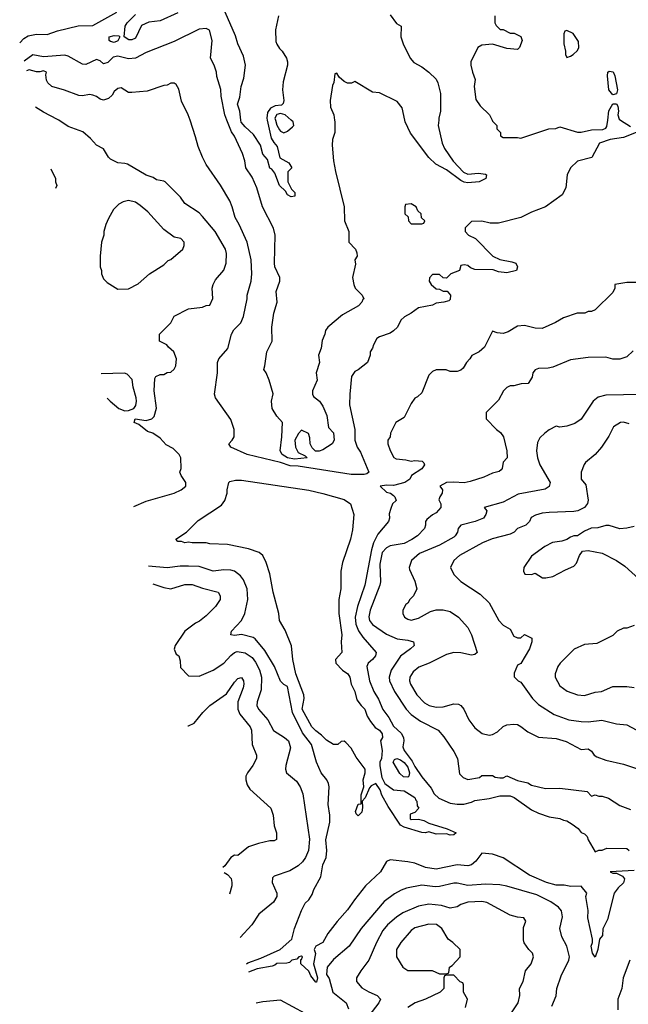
# Model space of a CAD drawing. Header units: inches. Extents: x 2380053 to 2584298, y 380219 to 546618.
# Tile 271 of 656: x 2441256 to 2444697, y 535001 to 540567. Entities that reach past the tile are written whole.
import ezdxf

# ---------------------------------------------------------------- set-up
doc = ezdxf.new("R2010")
doc.units = ezdxf.units.IN
doc.header["$MEASUREMENT"] = 0
doc.layers.add('C4543', color=7, linetype='Continuous')
doc.layers.add('C4544', color=7, linetype='Continuous')

msp = doc.modelspace()

# ---------------------------------------------------------------- linework, layer by layer
at = {"layer": 'C4543', "color": 2}
for points, elevation in [([(2441901.4, 537815.4), (2441970, 537846), (2442129.1, 537890.9), (2442168, 537910), (2442195.3, 537930), (2442195.3, 537950), (2442168.7, 537990), (2442162, 538010), (2442168, 538030), (2442166, 538090), (2442158, 538110), (2442124, 538144), (2442083.2, 538163.2), (2442050, 538202), (2442008.9, 538228.9), (2441979, 538239), (2441930, 538279), (2441902, 538290), (2441908.7, 538310), (2441970, 538300.7), (2442002, 538310), (2442015.5, 538324.5), (2442029.1, 538370.9), (2442015.3, 538470), (2442020.4, 538539.6), (2442026, 538550), (2442050, 538562), (2442070, 538562), (2442090, 538572), (2442110, 538574), (2442128.4, 538591.6), (2442138, 538610), (2442142, 538650), (2442128, 538690), (2442096.4, 538716.4), (2442088.4, 538728.4), (2442046, 538750), (2442046, 538790), (2442110, 538854), (2442130, 538892), (2442210, 538932), (2442290, 538942), (2442310, 538952), (2442330, 538954), (2442348.4, 538991.6), (2442344, 539050), (2442349.3, 539070.7), (2442363.2, 539096.8), (2442410, 539152), (2442424, 539190), (2442425.6, 539245.6), (2442419.3, 539270), (2442361.2, 539370), (2442290, 539455.3), (2442270, 539475.3), (2442190, 539528.7), (2442164.7, 539564.7), (2442078, 539650), (2442070, 539655.3), (2442030, 539662), (2442010, 539675.3), (2441970, 539688.7), (2441866, 539750), (2441850, 539755.3), (2441810, 539758), (2441770, 539778), (2441758, 539790), (2441730, 539838), (2441690, 539858), (2441656.5, 539896.5), (2441612.5, 539932.5), (2441530, 539964), (2441476, 540000)], 50), ([(2444742, 539930), (2444670, 539900.9), (2444594, 539890), (2444534, 539870), (2444491.1, 539788.9), (2444410, 539768), (2444371.3, 539730), (2444351.3, 539690), (2444343.6, 539616.4), (2444323.6, 539576.4), (2444230, 539508.7), (2444150, 539479), (2444090, 539448.7), (2443963.6, 539416.4), (2443916.4, 539416.4), (2443870, 539428), (2443810, 539426), (2443774, 539390), (2443774, 539370), (2443794, 539350), (2443834, 539330), (2443932, 539230), (2443970, 539211), (2444038.7, 539198.7), (2444061, 539190), (2444071.3, 539170), (2444064.7, 539150), (2444010, 539137), (2443962.7, 539142.7), (2443932.9, 539152.9), (2443830, 539155.1), (2443804.5, 539164.5), (2443790, 539177.2), (2443770, 539182), (2443750, 539178), (2443742, 539150), (2443694, 539130), (2443670, 539106), (2443650, 539108), (2443630, 539126), (2443590, 539126), (2443572.7, 539107.3), (2443572, 539090), (2443582, 539070), (2443610, 539046), (2443630, 539044.7), (2443650, 539032), (2443672.7, 539032.7), (2443692, 539010), (2443690, 538986), (2443682, 538978), (2443654, 538970), (2443610, 538964), (2443590, 538954), (2443510, 538938), (2443470, 538908), (2443431.6, 538888.4), (2443411.6, 538868.4), (2443391.3, 538830), (2443370, 538808.7), (2443350, 538795.3), (2443290, 538775.3), (2443274.8, 538765.2), (2443256, 538730), (2443251.3, 538710), (2443238, 538690), (2443238, 538670), (2443222, 538630), (2443170, 538588), (2443150, 538578), (2443132, 538550), (2443122.8, 538450), (2443120.7, 538390), (2443150.7, 538250), (2443151.3, 538190), (2443164.7, 538150), (2443182, 538122), (2443230, 538008.7), (2443219.3, 538000.7), (2443203, 537997), (2443130, 537996), (2442830, 538043.5), (2442785, 538045), (2442730, 538063.8), (2442541.2, 538110), (2442449, 538150), (2442438, 538170), (2442458, 538190), (2442468.7, 538210), (2442469, 538250), (2442450, 538308), (2442362, 538430), (2442358, 538450), (2442374, 538570), (2442374, 538630), (2442382, 538650), (2442432.1, 538707.9), (2442454, 538790), (2442466.3, 538813.7), (2442505.6, 538854.4), (2442522, 538890), (2442542, 538990), (2442542, 539010), (2442565.2, 539090), (2442569.3, 539130), (2442565.2, 539210), (2442541.2, 539310), (2442497.2, 539410), (2442473.2, 539450), (2442457.2, 539510), (2442443.2, 539543.2), (2442392.1, 539632.1), (2442310, 539748), (2442289, 539790), (2442264, 539850), (2442250, 539906), (2442218.7, 540000)], 46), ([(2443036.5, 540000), (2443038, 539990), (2443038, 539930), (2443024.7, 539890), (2443022.8, 539857.2), (2443031.1, 539768.9), (2443041, 539710), (2443091.3, 539510), (2443092, 539430), (2443116, 539370), (2443116, 539310), (2443154, 539270), (2443162.8, 539250), (2443164.7, 539230), (2443151.3, 539210), (2443155.3, 539184.7), (2443138, 539110), (2443144.7, 539070), (2443152, 539050), (2443192, 539010), (2443202, 538990), (2443195.3, 538984.7), (2443190.8, 538970), (2443171, 538950), (2443081.7, 538898.3), (2442998, 538830), (2442984.7, 538810), (2442982, 538790), (2442966, 538754), (2442961, 538710), (2442946, 538670), (2442951.3, 538630), (2442931.3, 538570), (2442938, 538530), (2442911.3, 538470), (2442911.3, 538450), (2442918, 538438), (2442950.5, 538410.5), (2442970, 538382), (2442993.4, 538330), (2443001, 538261), (2443030, 538232), (2443034, 538190), (2443022, 538170), (2442970, 538135.3), (2442950, 538128.7), (2442928.9, 538128.9), (2442910, 538146), (2442898, 538170), (2442896.4, 538203.6), (2442888.4, 538228.4), (2442850, 538246), (2442831.6, 538228.4), (2442811.3, 538190), (2442814.8, 538150), (2442830, 538121), (2442870, 538102), (2442882, 538090), (2442810, 538082.6), (2442770.3, 538089.7), (2442739.3, 538110), (2442728.7, 538130), (2442738.4, 538210), (2442742, 538290), (2442710, 538325.2), (2442682.7, 538370), (2442679, 538410), (2442688.4, 538451.6), (2442666, 538530), (2442649, 538570), (2442635.3, 538590), (2442642, 538610), (2442653.2, 538690), (2442684, 538750), (2442681.6, 538830), (2442692.1, 538907.9), (2442712.3, 538970), (2442706, 539030), (2442727.3, 539090), (2442727, 539110), (2442698.4, 539170), (2442696.2, 539190), (2442701.2, 539350), (2442690, 539388), (2442629, 539510), (2442596.5, 539616.5), (2442570, 539678), (2442535.3, 539730), (2442528.7, 539770), (2442515.3, 539810), (2442470, 539908.7), (2442453, 539933), (2442427.4, 540000)], 42), ([(2442655.6, 540000), (2442678.5, 539898.5), (2442692.4, 539872.4), (2442711, 539850), (2442726, 539786), (2442778, 539758), (2442794, 539730), (2442772.7, 539707.3), (2442772, 539650), (2442792, 539610), (2442812, 539590), (2442811.1, 539568.9), (2442790, 539566), (2442770, 539578), (2442758, 539598), (2442724, 539630), (2442699, 539699), (2442682, 539722), (2442670, 539728.7), (2442656.4, 539776.4), (2442630, 539808), (2442617.5, 539857.5), (2442578, 539918), (2442530, 539962), (2442508.2, 539988.2), (2442506.8, 540000)], 38), ([(2442701.9, 540000), (2442710, 539970.5), (2442724.7, 539944.7), (2442730, 539937.1), (2442750, 539928.5), (2442770, 539937.1), (2442799.1, 539960.9), (2442805.1, 539970), (2442802.9, 539990), (2442791.6, 540000)], 42), ([(2443625.2, 540000), (2443622.8, 539970), (2443644.9, 539870), (2443658.4, 539838.4), (2443707.5, 539767.5), (2443764.5, 539704.5), (2443790, 539694.8), (2443850, 539700.5), (2443890, 539693.4), (2443896, 539690), (2443891.3, 539670), (2443854, 539650), (2443790, 539646), (2443769.5, 539649.5), (2443750, 539659), (2443670, 539718), (2443608, 539750), (2443570, 539788), (2443465.4, 539925.4), (2443436, 539990), (2443433.9, 540000)], 42), ([(2443927, 540000), (2443930, 539994), (2443954, 539970), (2443954, 539950), (2443974, 539930), (2443974, 539910), (2443990, 539902), (2444070, 539902), (2444090, 539898), (2444248.9, 539951.1), (2444288.4, 539951.6), (2444310, 539962), (2444410, 539931.3), (2444430, 539931.3), (2444490, 539944), (2444552.7, 539947.3), (2444570, 539954.8), (2444575.8, 539964.2), (2444580.9, 540000)], 46), ([(2444653.9, 540000), (2444710, 539962.8)], 46), ([(2441431.3, 539723.5), (2441458, 539670), (2441458, 539650), (2441466, 539630), (2441458.4, 539613.4)], 54), ([(2444810, 539080.9), (2444690, 539081.6), (2444622, 539070), (2444622, 539050), (2444610, 539026), (2444510, 538928), (2444490, 538918), (2444470, 538918), (2444451.1, 538908.9), (2444407.3, 538907.3), (2444330, 538882), (2444285.4, 538854.6), (2444210, 538822), (2444170, 538824), (2444110, 538839), (2444070, 538835.3), (2444018, 538802), (2443990, 538794), (2443956.4, 538796.4), (2443930, 538806), (2443883.6, 538716.4), (2443854, 538690), (2443811.6, 538668.4), (2443802, 538650), (2443782, 538630), (2443763.6, 538596.4), (2443750, 538586), (2443730, 538578), (2443690, 538578), (2443667.3, 538587.3), (2443610, 538588), (2443590, 538578), (2443570, 538558), (2443530, 538458), (2443505.4, 538434.6), (2443490, 538428), (2443470, 538398), (2443430, 538318), (2443382, 538290), (2443352, 538230), (2443351.3, 538210), (2443338, 538190), (2443338, 538170), (2443350.9, 538130.9), (2443371.6, 538091.6), (2443385.4, 538085.4), (2443439.8, 538079.8), (2443470, 538071.3), (2443490, 538076), (2443530.9, 538070.9), (2443542, 538062), (2443544.7, 538050), (2443530, 538029), (2443472, 537990), (2443462, 537970), (2443434, 537950), (2443370, 537934.5), (2443330, 537935.1), (2443294, 537930), (2443330, 537896), (2443352, 537890), (2443370, 537878), (2443378, 537870), (2443384.7, 537850), (2443364.7, 537830), (2443355.3, 537804.7), (2443345.5, 537774.5), (2443347.3, 537750), (2443340.7, 537730), (2443281.7, 537658.3), (2443256.4, 537610), (2443244.4, 537570), (2443207.7, 537370), (2443166, 537250), (2443152.2, 537190), (2443156.4, 537150), (2443171.8, 537111.8), (2443195.6, 537075.6), (2443270.8, 536990), (2443266.8, 536970), (2443251, 536950), (2443226, 536930), (2443218.8, 536910), (2443233.4, 536830), (2443258, 536770), (2443285.5, 536725.5), (2443310, 536666.8), (2443343.1, 536623.1), (2443370, 536573.4), (2443412.7, 536532.8), (2443425.5, 536510), (2443427.7, 536490), (2443423.1, 536456.9), (2443430, 536434.8), (2443475.6, 536375.6), (2443490, 536346), (2443530, 536286.8), (2443582.4, 536222.4), (2443599.1, 536190), (2443625.5, 536165.5), (2443690, 536138.4), (2443730, 536132.4), (2443767.2, 536132.8), (2443810, 536142.8), (2443830, 536153.4), (2443910, 536164), (2443970, 536179.1), (2444030, 536178.8), (2444052, 536170), (2444150, 536101), (2444190, 536081), (2444250, 536061), (2444310, 536051), (2444330, 536041), (2444350, 536038), (2444379.8, 536019.8), (2444414.4, 535994.4), (2444430, 535972), (2444450, 535964.7), (2444464.7, 535950), (2444471.3, 535930), (2444510, 535862), (2444530, 535872), (2444550, 535872), (2444576.4, 535883.6), (2444690, 535882), (2444702, 535870)], 50), ([(2444725.4, 538694.6), (2444690, 538662), (2444650, 538649), (2444610, 538649), (2444570, 538659), (2444470, 538657.2), (2444370, 538644), (2444270, 538602), (2444243.6, 538596.4), (2444190, 538595.3), (2444170, 538588), (2444158, 538570), (2444154.4, 538545.6), (2444131.3, 538510), (2444091.1, 538508.9), (2444050, 538498), (2444030, 538498), (2444010, 538488), (2443992, 538470), (2443963.6, 538416.4), (2443892.7, 538347.3), (2443894, 538310), (2443952, 538250), (2443974.4, 538234.4), (2443991, 538210), (2444011, 538130), (2444012, 538090), (2443990, 538066), (2443984.7, 538030), (2443978, 538022), (2443966.4, 538013.6), (2443930, 538004), (2443879.8, 537980.2), (2443803.5, 537956.5), (2443770, 537949.2), (2443710, 537953.6), (2443670, 537951.5), (2443631, 537930), (2443646, 537910), (2443644.7, 537890), (2443631.3, 537870), (2443626.8, 537853.2), (2443638, 537830), (2443638, 537810), (2443610, 537779), (2443590, 537769), (2443558, 537742), (2443551, 537730), (2443551, 537710), (2443544.7, 537690), (2443504.7, 537650), (2443472.3, 537627.7), (2443430, 537606.6), (2443350, 537592), (2443330, 537580.9), (2443305.5, 537554.5), (2443292.9, 537490), (2443295.8, 537390), (2443292.4, 537370), (2443238.4, 537230), (2443230.5, 537190.5), (2443233.4, 537170), (2443250, 537147.3), (2443330, 537093.4), (2443390, 537066.8), (2443450, 537059.1), (2443482, 537050), (2443486, 537030), (2443466, 537010), (2443410, 536969.2), (2443356.3, 536890), (2443344.9, 536850), (2443347.7, 536830), (2443375.5, 536770), (2443440.7, 536670), (2443470, 536638.8), (2443522, 536602), (2443622, 536550), (2443653.7, 536513.7), (2443711, 536430), (2443731, 536390), (2443743.6, 536303.6), (2443763.6, 536283.6), (2443790, 536272), (2443856.4, 536283.6), (2443870, 536294), (2443930, 536294), (2443945.4, 536285.4), (2443970, 536282), (2443990, 536282), (2444010, 536292), (2444070, 536266), (2444130, 536253.4), (2444150, 536239.1), (2444230, 536220.5), (2444310, 536222), (2444464.7, 536204.7), (2444490, 536178), (2444510, 536184.7), (2444530, 536178), (2444550, 536178), (2444585.4, 536165.4), (2444650, 536124.7), (2444710, 536102)], 54), ([(2441750.3, 538428.6), (2441767.3, 538410), (2441816.3, 538370), (2441850, 538355.8), (2441870, 538358), (2441901.2, 538370), (2441913.3, 538386.7), (2441917, 538410), (2441915.1, 538430), (2441897, 538490), (2441892.3, 538532.3), (2441863.1, 538563.1), (2441848.9, 538568.9), (2441716.6, 538565.4)], 54), ([(2444770, 538449), (2444570, 538444), (2444527.1, 538432.9), (2444498, 538410), (2444430.7, 538309.3), (2444395.3, 538284.7), (2444350, 538268.7), (2444310, 538264), (2444290, 538268.7), (2444250, 538249), (2444224.7, 538230), (2444197.3, 538202.7), (2444183, 538177), (2444179.1, 538130), (2444184, 538090), (2444197.3, 538050), (2444254.8, 537950), (2444250, 537928.7), (2444227.1, 537912.9), (2444074.4, 537885.6), (2443990, 537839.3), (2443882, 537810), (2443898, 537790), (2443892, 537770), (2443878, 537750), (2443832, 537730), (2443750.5, 537709.5), (2443734.8, 537690), (2443730.8, 537670), (2443718.8, 537650), (2443710, 537642.7), (2443630, 537597), (2443516, 537550), (2443470.9, 537509.1), (2443458, 537470), (2443459.6, 537459.6), (2443490, 537394), (2443502, 537350), (2443482, 537310), (2443462, 537290), (2443451.1, 537268.9), (2443439.6, 537260.4), (2443422, 537230), (2443422, 537210), (2443432, 537190), (2443450, 537178), (2443470, 537172), (2443510, 537184.7), (2443578, 537222), (2443610, 537231), (2443650, 537231), (2443690, 537221), (2443738, 537190), (2443790.6, 537130.6), (2443811.3, 537090), (2443842, 536990), (2443830, 536978), (2443810, 536975.3), (2443750, 536988.7), (2443710, 536989), (2443670, 536979), (2443570.4, 536929.6), (2443513, 536907), (2443479.9, 536880.1), (2443462.8, 536850), (2443460.7, 536830), (2443464.9, 536810), (2443502, 536750), (2443545.5, 536705.5), (2443571.3, 536690), (2443610, 536680.5), (2443650, 536682), (2443710, 536699.1), (2443738, 536698), (2443750.5, 536690.5), (2443766.8, 536670), (2443796, 536610), (2443830, 536564.7), (2443870.9, 536530.9), (2443910, 536522.8), (2443930, 536526), (2443958.6, 536541.4), (2443989.4, 536570.6), (2444010, 536581), (2444050, 536584.7), (2444070, 536582), (2444090, 536572), (2444130, 536541), (2444190, 536511), (2444290, 536502.8), (2444346.4, 536486.4), (2444430, 536441), (2444470, 536444.7), (2444490, 536431.3), (2444504.7, 536410), (2444519.8, 536399.8), (2444570, 536381), (2444670, 536358), (2444750, 536331.3)], 58), ([(2444703.2, 538283.2), (2444670, 538292.7), (2444654, 538290), (2444613.7, 538266.3), (2444587.5, 538212.5), (2444546, 538150), (2444510.5, 538109.5), (2444455.3, 538064.7), (2444447.1, 538052.9), (2444431.3, 538010), (2444431.3, 537970), (2444456.8, 537936.8), (2444470.5, 537850.5), (2444467.3, 537832.7), (2444450.6, 537809.4), (2444412, 537790), (2444390, 537786), (2444250, 537780.7), (2444210, 537777), (2444173.2, 537766.8), (2444147.7, 537752.3), (2444138, 537730), (2444118, 537710), (2444071.3, 537690), (2444052, 537670), (2444030, 537659.3), (2443927.9, 537632.1), (2443872, 537610), (2443742.5, 537537.5), (2443711.3, 537510), (2443691.3, 537470), (2443711.3, 537430), (2443750.7, 537390.7), (2443859.8, 537319.8), (2443911.3, 537270), (2443966, 537170), (2443990, 537144.7), (2444030, 537122), (2444050, 537082), (2444070, 537072), (2444090, 537072), (2444110, 537092), (2444151.6, 537071.6), (2444151.3, 537050), (2444138, 537010), (2444090, 536928), (2444070, 536918), (2444052.7, 536872.7), (2444052.7, 536852.7), (2444074, 536830), (2444090, 536822), (2444156, 536730), (2444190, 536696), (2444278.5, 536638.5), (2444362, 536610), (2444430, 536599.1), (2444470, 536597.3), (2444547.1, 536607.1), (2444630, 536586.8), (2444690, 536581), (2444822, 536510)], 62), ([(2444730, 537702), (2444690, 537692.7), (2444650, 537689.4), (2444590, 537708.7), (2444570, 537708.7), (2444525.2, 537694.8), (2444488.2, 537691.8), (2444450, 537675.3), (2444410, 537648.7), (2444390, 537648.7), (2444370, 537642), (2444350.7, 537629.3), (2444321.4, 537618.6), (2444268.5, 537611.5), (2444224.7, 537590), (2444150, 537535.3), (2444106, 537470), (2444104.7, 537450), (2444112.7, 537432.7), (2444150, 537431.3), (2444170, 537438), (2444211.3, 537411.3), (2444231.1, 537411.1), (2444270, 537418.8), (2444342, 537458), (2444390, 537478), (2444405.2, 537494.8), (2444422, 537538), (2444438, 537562), (2444470, 537566), (2444550, 537550.6), (2444631, 537510), (2444677.5, 537477.5), (2444796, 537370)], 66), ([(2442538.3, 535230.2), (2442545, 535235), (2442619.1, 535260.9), (2442728.7, 535310), (2442795.3, 535370), (2442809, 535430), (2442850, 535532), (2442870, 535572), (2442890, 535592), (2442910, 535622), (2442919, 535650), (2442958.9, 535721.1), (2442969.3, 535790), (2442989.5, 535830.5), (2442992.7, 535870), (2442987, 535930), (2443009.3, 536030.7), (2443009.3, 536069.3), (2442999.3, 536130), (2443005.2, 536230), (2443001.2, 536250), (2442993.2, 536270), (2442961.2, 536310), (2442934, 536370), (2442905.2, 536470), (2442855.6, 536535.6), (2442797.6, 536650), (2442770, 536798), (2442750, 536808), (2442730, 536828), (2442696, 536910), (2442642, 537002), (2442587.3, 537067.3), (2442575.1, 537075.1), (2442510, 537092.3), (2442470, 537085.1), (2442448.7, 537090), (2442452.7, 537110), (2442509.3, 537170.7), (2442529, 537210), (2442545.2, 537290), (2442542.7, 537350), (2442521.2, 537401.2), (2442503.9, 537423.9), (2442470, 537449.4), (2442450, 537454.5), (2442410, 537457), (2442350, 537449.4), (2442270, 537475.1), (2442210, 537478), (2442162.5, 537477.5), (2442090, 537469), (2441984.7, 537477.3)], 50), ([(2442009, 537378.6), (2442070, 537357.6), (2442110, 537349.6), (2442190, 537374.5), (2442230, 537375.1), (2442290, 537352.7), (2442378, 537330), (2442388.7, 537310), (2442388.7, 537290), (2442362, 537250), (2442310, 537198), (2442272.5, 537167.5), (2442250, 537156), (2442190, 537111.3), (2442135.3, 537030), (2442128.7, 537008.7), (2442141.2, 536981.2), (2442155.3, 536970), (2442163.1, 536943.1), (2442165.6, 536905.6), (2442210, 536858), (2442270, 536855.3), (2442350, 536889), (2442410.5, 536929.5), (2442450, 536973.2), (2442470, 536989.2), (2442485.2, 536994.8), (2442530, 536987), (2442570, 536960.9), (2442590, 536936), (2442612.3, 536892.3), (2442622.4, 536850), (2442622, 536778), (2442599.3, 536710), (2442597.2, 536690), (2442605.2, 536670), (2442659.3, 536610), (2442690, 536549), (2442754, 536510), (2442775.1, 536490), (2442786.6, 536450), (2442761.2, 536350), (2442759, 536330), (2442764, 536310), (2442821.5, 536261.5), (2442841.2, 536230), (2442857.2, 536190), (2442894.2, 535934.2), (2442889.5, 535870), (2442872.3, 535830), (2442854.5, 535805.5), (2442830, 535784), (2442784.1, 535755.9), (2442694.6, 535725.4), (2442684.7, 535715.3), (2442684, 535690), (2442709, 535630), (2442709, 535610), (2442690, 535578), (2442608.7, 535510), (2442568.7, 535450), (2442501.8, 535378.2)], 54), ([(2444730, 537142), (2444690, 537128), (2444670, 537128), (2444634, 537110), (2444610, 537086), (2444519.6, 537040.4), (2444450, 537035.3), (2444391.1, 537008.9), (2444311.3, 536930), (2444298, 536910), (2444284.7, 536870), (2444284.7, 536850), (2444310, 536802), (2444351.1, 536771.1), (2444410, 536751.3), (2444450, 536746.8), (2444510, 536764.7), (2444546, 536770), (2444610, 536798), (2444690, 536798), (2444730, 536792)], 66), ([(2442206.9, 536575.3), (2442210, 536575.3), (2442242, 536590), (2442291, 536650), (2442330.5, 536689.5), (2442424.5, 536755.5), (2442470, 536822), (2442490, 536842), (2442510, 536848), (2442522, 536830), (2442524, 536810), (2442519, 536790), (2442489.3, 536710.7), (2442489.4, 536670), (2442500.5, 536640.5), (2442559.3, 536570), (2442566, 536550), (2442569.4, 536469.4), (2442595.3, 536410), (2442595.3, 536390), (2442574, 536350), (2442544, 536310), (2442535.3, 536290), (2442534, 536270), (2442542, 536242), (2442558, 536218), (2442675.3, 536110), (2442688.7, 536070), (2442695.3, 536010), (2442708, 535970), (2442707.3, 535932.7), (2442694.6, 535925.4), (2442670, 535924.7), (2442606, 535910), (2442549.3, 535890.7), (2442490, 535842), (2442470, 535844.7), (2442450, 535831.3), (2442415.5, 535784.5), (2442404.1, 535775)], 58), ([(2444730, 535757.4), (2444594, 535750), (2444610, 535742), (2444630, 535742), (2444665.4, 535725.4), (2444676, 535710), (2444670, 535688), (2444639.8, 535660.2), (2444618, 535630), (2444578.8, 535481.2), (2444552.7, 535427.3), (2444551.3, 535390), (2444534, 535370), (2444526, 535310), (2444510, 535268), (2444495.3, 535290), (2444487, 535330), (2444494, 535350), (2444494, 535370), (2444467.8, 535490), (2444469.5, 535530.5), (2444457.6, 535610), (2444462.7, 535630), (2444430, 535669), (2444373.2, 535666.8), (2444333.8, 535673.8), (2444290, 535675.1), (2444234, 535690), (2444139.3, 535730), (2443990, 535829.2), (2443930, 535849.2), (2443870, 535856), (2443836, 535810), (2443810, 535789), (2443790, 535784), (2443730, 535789.4), (2443610, 535764.5), (2443550, 535775.1), (2443490, 535798), (2443450, 535806), (2443350, 535818), (2443330, 535808), (2443296, 535750), (2443210.8, 535670), (2443148.1, 535591.9), (2443110, 535535.3), (2443050.7, 535469.3), (2442998, 535402), (2442970.7, 535350), (2442930, 535329), (2442921.6, 535310), (2442928, 535288), (2442917, 535230), (2442940.5, 535150), (2442934, 535126), (2442930, 535125.2), (2442902.7, 535162.7), (2442890, 535188.7), (2442846, 535230), (2442846, 535254), (2442850, 535254), (2442855.3, 535270), (2442850, 535272.7), (2442834, 535270), (2442823.6, 535256.4), (2442794, 535250), (2442782, 535238), (2442766.4, 535233.6), (2442710, 535232.3), (2442698, 535222), (2442683, 535217), (2442599, 535201), (2442550.2, 535181.7)], 50), ([(2442411, 535746.6), (2442430, 535734), (2442451.9, 535711.9), (2442456, 535690), (2442456, 535670), (2442441.6, 535622.7)], 58), ([(2444265.2, 534990), (2444288.9, 535048.9), (2444294, 535090), (2444318, 535162), (2444362, 535250), (2444364, 535270), (2444349.1, 535329.1), (2444322, 535382), (2444309.3, 535429.3), (2444324.7, 535495.3), (2444319, 535530), (2444302, 535550), (2444260.1, 535580.1), (2444180.1, 535620.1), (2444010, 535669.2), (2443970, 535676), (2443890, 535679.5), (2443790, 535671.8), (2443730, 535686), (2443710, 535686.6), (2443630, 535667), (2443605.4, 535665.4), (2443530, 535674.5), (2443442.5, 535657.5), (2443413.2, 535646.8), (2443375.2, 535624.8), (2443317.5, 535582.5), (2443187.3, 535430), (2443118.8, 535330), (2443030, 535253.2), (2442994.8, 535210), (2442991, 535170), (2443006, 535146), (2443026, 535070), (2443101, 535010), (2443114.4, 534974.4)], 54), ([(2444022, 534930), (2444074, 535010), (2444084, 535050), (2444082, 535090), (2444102, 535130), (2444115.3, 535190), (2444148.7, 535230), (2444162, 535270), (2444155.3, 535290), (2444135.3, 535310), (2444109.1, 535349.1), (2444104.7, 535364.7), (2444104.7, 535435.3), (2444118, 535470), (2444106, 535490), (2444070, 535494), (2444030, 535505.2), (2443896.6, 535576.6), (2443870, 535582.7), (2443790, 535578), (2443750, 535566), (2443730, 535552.7), (2443690, 535543.7), (2443640.1, 535560.1), (2443570, 535566.6), (2443510, 535555.1), (2443422.8, 535517.2), (2443386.6, 535493.4), (2443334.8, 535450), (2443310, 535419), (2443274, 535350), (2443230.8, 535250), (2443184.7, 535190), (2443161, 535150), (2443161, 535130), (2443190, 535094.8), (2443230, 535070.5), (2443278, 535050), (2443296, 535030), (2443286.8, 535010), (2443230, 534935.3)], 58), ([(2444706, 535250), (2444668.2, 535150), (2444660.5, 535090), (2444639.1, 535030), (2444637.3, 534970)], 54), ([(2443776.4, 534983.6), (2443788, 535030), (2443766, 535070), (2443766, 535110), (2443762, 535122), (2443747.3, 535127.3), (2443710, 535166), (2443670, 535166), (2443658, 535162), (2443654, 535150), (2443654, 535090), (2443634, 535070), (2443550.7, 535029.3), (2443492, 535010), (2443450, 534982)], 62), ([(2442870, 534949), (2442730, 535024), (2442630, 535014.5), (2442593.2, 535007.4)], 54)]:
    msp.add_lwpolyline(points, dxfattribs=dict(at, elevation=elevation))
for points, elevation in [([(2441870, 539545.2), (2441841.4, 539538.6), (2441815.3, 539524.7), (2441786.4, 539493.6), (2441756.9, 539443.1), (2441742, 539410), (2441731.3, 539370), (2441731, 539350), (2441718, 539310), (2441711.3, 539230), (2441711.3, 539170), (2441718, 539150), (2441718, 539130), (2441730, 539102), (2441750, 539082), (2441810, 539044.7), (2441870, 539046), (2441925.6, 539074.4), (2441990, 539131.3), (2442070, 539182), (2442094.6, 539205.4), (2442110, 539212), (2442178, 539270), (2442186, 539290), (2442186, 539310), (2442166, 539330), (2442130, 539338), (2442070, 539382), (2441980.2, 539480.2), (2441936.6, 539516.6), (2441910, 539536)], 54), ([(2443470, 539526), (2443438, 539522), (2443434, 539510), (2443434, 539470), (2443452.7, 539452.7), (2443454, 539430), (2443470, 539414), (2443530, 539414), (2443542, 539418), (2443546, 539430), (2443527.3, 539447.3), (2443526, 539470), (2443507.3, 539487.3), (2443498, 539510)], 46), ([(2443470, 536044.7), (2443510, 536047.3), (2443540.7, 536040.7), (2443570, 536024), (2443673.2, 535993.2), (2443724.7, 535970), (2443710, 535959), (2443690, 535957.2), (2443670, 535964), (2443610, 535962.7), (2443570, 535975.3), (2443550.5, 535969.5), (2443530, 535972.7), (2443430, 536002), (2443410, 536014), (2443338.9, 536118.9), (2443303.9, 536183.9), (2443293.8, 536213.8), (2443270, 536249), (2443244, 536236), (2443234.4, 536225.6), (2443210, 536168), (2443192, 536150), (2443194.4, 536114.4), (2443190, 536088), (2443170, 536066), (2443158, 536078), (2443155.3, 536090), (2443170, 536132), (2443186, 536134), (2443186, 536186), (2443201.2, 536230), (2443198, 536270), (2443209, 536310), (2443208.7, 536330), (2443158, 536398), (2443130, 536448), (2443100.4, 536480.4), (2443090, 536488), (2443072.7, 536487.3), (2443054, 536470), (2443030, 536469), (2442990, 536494), (2442962.9, 536522.9), (2442930, 536546), (2442907.3, 536570), (2442852.3, 536670), (2442863.7, 536730), (2442862, 536750), (2442816.9, 536870), (2442800.7, 536950), (2442793.3, 537026.7), (2442756.6, 537116.6), (2442724.5, 537170), (2442721, 537210), (2442689.7, 537330), (2442670, 537435.3), (2442650, 537498), (2442630, 537538), (2442610, 537555.3), (2442550, 537575.3), (2442430, 537601.2), (2442330, 537603.7), (2442309.3, 537609.3), (2442230, 537609.3), (2442210, 537614), (2442190, 537609.3), (2442170, 537618), (2442150, 537618), (2442138, 537630), (2442198, 537670), (2442264.7, 537735.3), (2442396.5, 537823.5), (2442415.3, 537850), (2442428.7, 537890), (2442428.7, 537910), (2442438, 537950), (2442444, 537956), (2442476, 537964), (2442510, 537964.4), (2442890, 537906.7), (2442970, 537889.2), (2443090, 537854.3), (2443126, 537830), (2443144.9, 537770), (2443136.8, 537683.2), (2443126.8, 537630), (2443081.4, 537498.6), (2443070.8, 537450), (2443070.8, 537350), (2443061, 537290), (2443060.7, 537210), (2443077.1, 537090), (2443074, 537050), (2443078, 536990), (2443041, 536950), (2443044, 536930), (2443080.7, 536890), (2443110.5, 536870), (2443122, 536850), (2443130.5, 536810.5), (2443150.7, 536770), (2443162.5, 536722.5), (2443186, 536690), (2443206.8, 536670), (2443220.7, 536630), (2443238.8, 536598.8), (2443266, 536566), (2443290.8, 536550), (2443306, 536530), (2443306.8, 536510), (2443296.3, 536490), (2443304.7, 536435.3), (2443302, 536390), (2443292, 536370), (2443291.3, 536348.7), (2443303.8, 536283.8), (2443320.7, 536250), (2443370, 536213.4), (2443430, 536206.8), (2443490.8, 536170), (2443495.3, 536155.3), (2443502, 536150), (2443503.6, 536123.6), (2443512, 536110), (2443490, 536086), (2443464.7, 536075.3), (2443464.7, 536050)], 46), ([(2443450, 536285.1), (2443426.2, 536286.2), (2443405.1, 536305.1), (2443368, 536370), (2443375.3, 536384.7), (2443389.1, 536390.9), (2443410, 536383), (2443430, 536368), (2443450, 536341.6), (2443459.5, 536310), (2443455.5, 536290)], 46), ([(2443570, 535454), (2443490, 535433.2), (2443470, 535419), (2443411, 535350), (2443386.8, 535310), (2443386, 535270), (2443422, 535210), (2443450, 535191.3), (2443588.4, 535191.6), (2443630, 535174), (2443670, 535174), (2443682, 535178), (2443686, 535210), (2443700.4, 535219.6), (2443746, 535270), (2443746, 535310), (2443706, 535350), (2443678, 535370), (2443642, 535430), (2443612.5, 535452.5)], 62)]:
    msp.add_lwpolyline(points, close=True, dxfattribs=dict(at, elevation=elevation))
at = {"layer": 'C4544', "color": 2}
for points, elevation in [([(2441255.5, 540436.7), (2441278.2, 540461.8), (2441303.5, 540476.5), (2441350, 540485.7), (2441410, 540483.1), (2441470, 540503.7), (2441586.5, 540533.5), (2441670, 540535.5), (2441805.2, 540610)], 42), ([(2442150, 540606), (2442050, 540561.6), (2441986.6, 540553.4), (2441945.1, 540534.9), (2441910, 540463.7), (2441890, 540453.2), (2441873.6, 540453.6), (2441846, 540470), (2441852.7, 540530), (2441863.7, 540550), (2441910, 540596.3)], 38), ([(2442506.8, 540000), (2442500.9, 540050), (2442487.6, 540090), (2442500.5, 540130), (2442508, 540190), (2442522.4, 540237.6), (2442533.3, 540310), (2442520.8, 540360.8), (2442489.6, 540430), (2442476.9, 540476.9), (2442417, 540610)], 38), ([(2442719.5, 540590), (2442702.3, 540510), (2442704.1, 540444.1), (2442709.1, 540429.1), (2442724.7, 540404.7), (2442740.5, 540390), (2442763.8, 540350), (2442770.4, 540330), (2442770.4, 540310), (2442744.7, 540215.3), (2442742, 540170), (2442750.2, 540110), (2442745.8, 540094.2), (2442735.2, 540084.7), (2442699.8, 540080.2), (2442673.4, 540066.6), (2442657.3, 540042.7), (2442653.4, 540010), (2442655.6, 540000)], 38), ([(2443350, 540594), (2443386.8, 540546.8), (2443412, 540530), (2443411.3, 540470), (2443424.7, 540430), (2443464.7, 540350), (2443484.5, 540324.5), (2443530, 540301), (2443570, 540271.3), (2443610, 540231.3), (2443621, 540210), (2443636, 540150), (2443636, 540050), (2443626, 540010), (2443625.2, 540000)], 42), ([(2443942, 540590), (2443942, 540550), (2443950, 540534), (2443972.7, 540512.7), (2443990, 540512), (2444030, 540492), (2444051.1, 540491.1), (2444090, 540472), (2444098, 540450), (2444082, 540410), (2444070, 540398), (2444010, 540404), (2443930, 540429), (2443870, 540424), (2443846, 540410), (2443806, 540330), (2443806, 540310), (2443816, 540270), (2443831.3, 540230), (2443826, 540190), (2443835.3, 540115.3), (2443859.8, 540079.8), (2443912, 540030), (2443927, 540000)], 46), ([(2442427.4, 540000), (2442416, 540030), (2442394.6, 540134.6), (2442393.6, 540173.6), (2442370, 540246), (2442368.7, 540270), (2442355.3, 540310), (2442335.3, 540350), (2442344, 540450), (2442328.4, 540508.4), (2442310, 540518), (2442270, 540514), (2442130, 540444), (2441970, 540381.2), (2441910, 540349.2), (2441870, 540345.2), (2441810, 540362), (2441784.2, 540355.8), (2441754.6, 540325.4), (2441730, 540317.2), (2441710, 540335.3), (2441690, 540342), (2441630, 540313.2), (2441610, 540316), (2441530, 540361.2), (2441510, 540366), (2441390, 540357.4), (2441330, 540369.4), (2441280.9, 540333.7)], 42), ([(2442218.7, 540000), (2442208.7, 540030), (2442170, 540106), (2442154.6, 540174.6), (2442140.4, 540200.4), (2442130, 540208), (2442110, 540208), (2442090, 540198), (2442070, 540195.3), (2441976.9, 540163.1), (2441890, 540155.3), (2441870, 540155.3), (2441830, 540182), (2441810, 540179), (2441790, 540162), (2441778.4, 540141.6), (2441757.5, 540122.5), (2441730, 540112.7), (2441710, 540117.2), (2441690, 540134), (2441670, 540141.2), (2441650, 540144), (2441610, 540137.2), (2441590, 540139), (2441509.3, 540169.3), (2441438, 540190), (2441414, 540210), (2441406.3, 540226.3), (2441404, 540256), (2441408, 540270), (2441390, 540279), (2441370, 540272.3), (2441350, 540271.8), (2441310, 540283.6), (2441294.4, 540279)], 46), ([(2443433.9, 540000), (2443419.3, 540070), (2443390, 540105.2), (2443290, 540154), (2443250, 540158), (2443150, 540218), (2443131.6, 540208.4), (2443110, 540208), (2443090, 540218), (2443062, 540242), (2443050, 540266), (2443038, 540262), (2443032.7, 540212.7), (2443024.7, 540195.3), (2443012, 540110), (2443012.7, 540072.7), (2443032, 540030), (2443036.5, 540000)], 42), ([(2441476, 540000), (2441470, 540004), (2441390, 540045.2), (2441344.9, 540073.8)], 50), ([(2444580.9, 540000), (2444588.2, 540051.8), (2444610, 540091), (2444630, 540091), (2444637.6, 540077.6), (2444641.3, 540050), (2444638, 540030), (2444645.5, 540005.5), (2444653.9, 540000)], 46), ([(2442791.6, 540000), (2442757.6, 540030), (2442730, 540038), (2442708.9, 540031.1), (2442699.2, 540010), (2442701.9, 540000)], 42)]:
    msp.add_lwpolyline(points, dxfattribs=dict(at, elevation=elevation))
for points, elevation in [([(2441790, 540439), (2441770, 540444), (2441762, 540450), (2441762, 540470), (2441790, 540478.8), (2441816, 540476), (2441822, 540470), (2441810, 540448.7)], 38), ([(2444350, 540506), (2444338, 540502), (2444332.7, 540487.3), (2444332, 540430), (2444342, 540390), (2444342, 540370), (2444350, 540354), (2444370, 540362), (2444386, 540370), (2444410, 540394), (2444418, 540410), (2444416.4, 540443.6), (2444386, 540490)], 50), ([(2444610, 540142), (2444586.6, 540170), (2444579.3, 540250), (2444581.2, 540270), (2444590, 540275.5), (2444611.7, 540271.7), (2444620.7, 540250), (2444635.5, 540170), (2444630, 540148)], 46)]:
    msp.add_lwpolyline(points, close=True, dxfattribs=dict(at, elevation=elevation))

doc.saveas('drawing.dxf')
